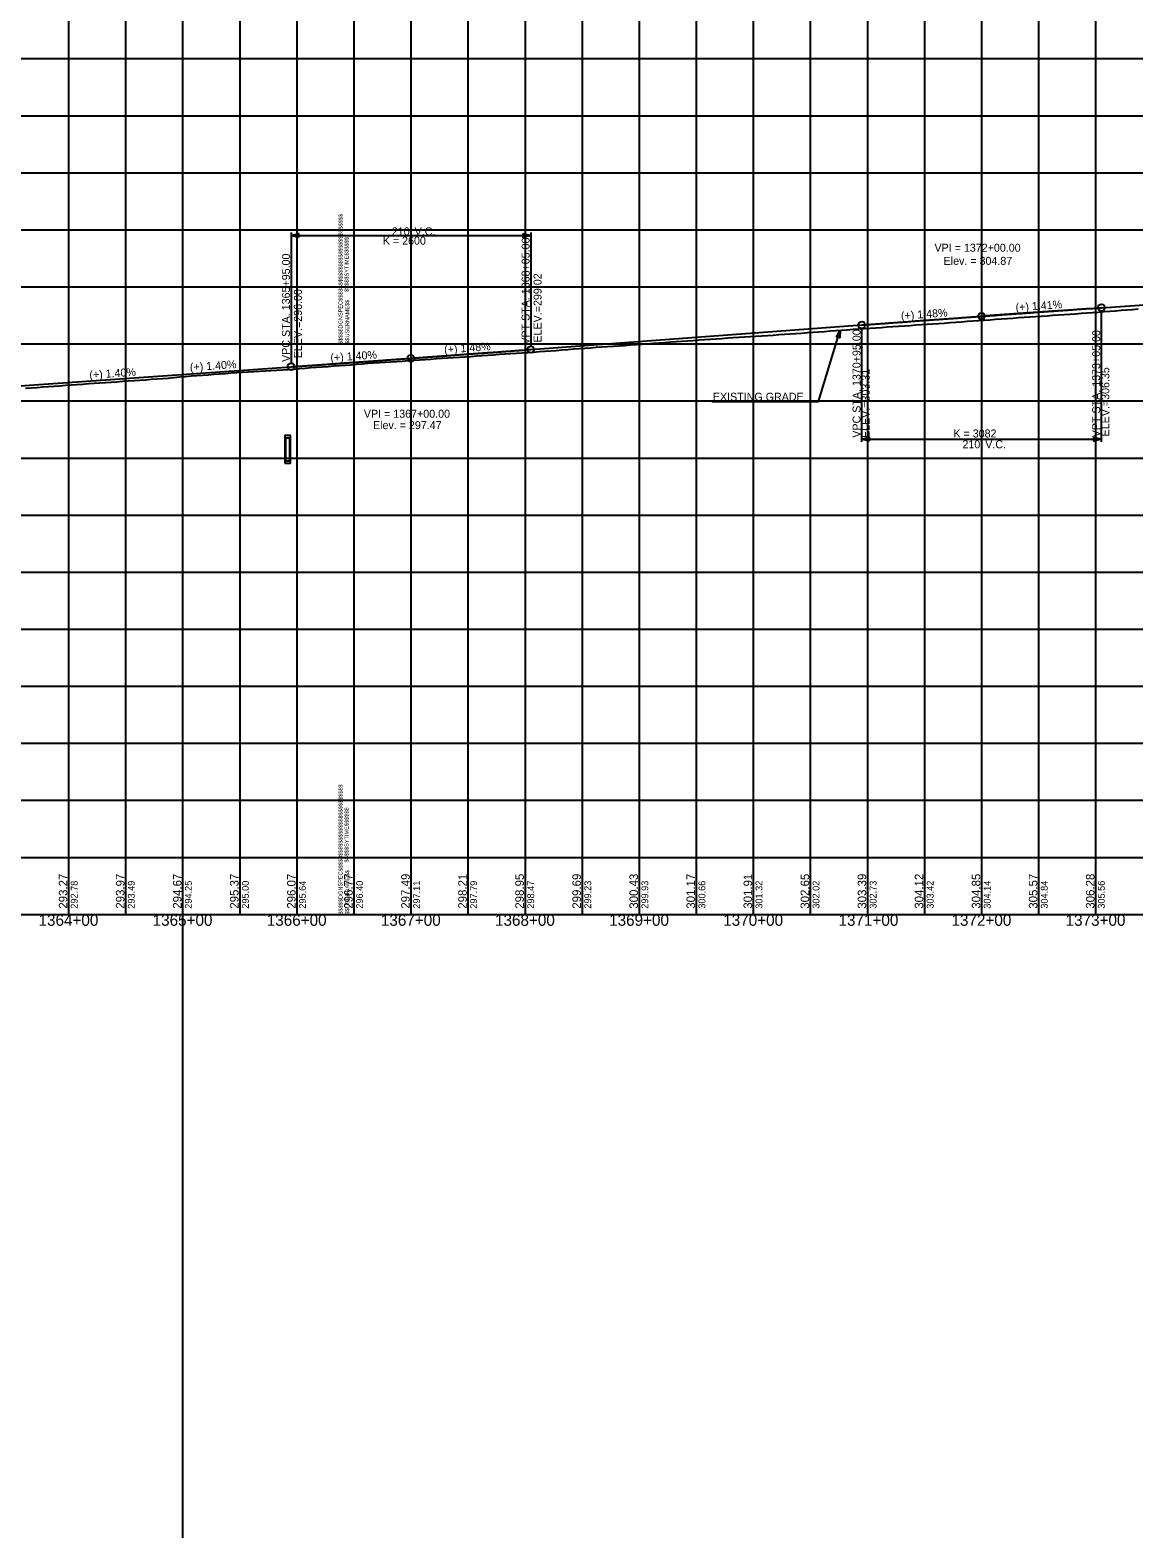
# Model space of a CAD drawing. Extents: x -90830 to 2015517, y -20856 to 836331.
# Drawn here: x 25290 to 26257, y -11344 to -10022 of the extents above; entities that cross this region are included whole.
import ezdxf

# ---------------------------------------------------------------- set-up
doc = ezdxf.new("R2010")
doc.units = 0
for name, color, linetype in [('Level 1', 7, 'Continuous'), ('RD_DDB_GradeTX', 7, 'Continuous'), ('RD_DDB_Profile_Elev', 7, 'Continuous'), ('RD_DDB_Profile_EX', 7, 'Continuous'), ('RD_DDB_Profile_Lbl', 7, 'Continuous'), ('RD_DDB_Profile_PR', 7, 'Continuous'), ('RD_DDB_StaTX', 7, 'Continuous'), ('RD_DDB_StripGrade', 7, 'Continuous'), ('RD_DDB_VCLbl', 7, 'Continuous'), ('RD_EX_DR_Pipe', 7, 'Continuous'), ('RD_GPK_Profile_Cell', 7, 'Continuous'), ('RD_PD_Final_TX', 7, 'Continuous'), ('RD_TX_Drainage', 7, 'Continuous')]:
    doc.layers.add(name, color=color, linetype=linetype)

msp = doc.modelspace()

# ---------------------------------------------------------------- linework, layer by layer
at = {"layer": 'Level 1'}
for p, q in [((25423.5, -3180.8), (25423.5, -11343.5)), ((25323.5, -9797.1), (25323.5, -10297.1)), ((25373.5, -9797.1), (25373.5, -10297.1)), ((25423.5, -9797.1), (25423.5, -10297.1)), ((25473.5, -9797.1), (25473.5, -10297.1)), ((25523.5, -9797.1), (25523.5, -10297.1)), ((25573.5, -9797.1), (25573.5, -10297.1)), ((25573.5, -9797.1), (25573.5, -10297.1)), ((25573.5, -9797.1), (25573.5, -10297.1)), ((25623.5, -9797.1), (25623.5, -10297.1)), ((25673.5, -9797.1), (25673.5, -10297.1)), ((25723.5, -9797.1), (25723.5, -10297.1)), ((25773.5, -9797.1), (25773.5, -10297.1)), ((25823.5, -9797.1), (25823.5, -10297.1)), ((25873.5, -9797.1), (25873.5, -10297.1)), ((25923.5, -9797.1), (25923.5, -10297.1)), ((25973.5, -9797.1), (25973.5, -10297.1)), ((26023.5, -9797.1), (26023.5, -10297.1)), ((26073.5, -9797.1), (26073.5, -10297.1)), ((26123.5, -9797.1), (26123.5, -10297.1)), ((26173.5, -9797.1), (26173.5, -10297.1)), ((26223.5, -9797.1), (26223.5, -10297.1)), ((23973.5, -10047.1), (25573.5, -10047.1)), ((25573.5, -10047.1), (27173.5, -10047.1)), ((23973.5, -10097.1), (25573.5, -10097.1)), ((25573.5, -10097.1), (27173.5, -10097.1)), ((23973.5, -10147.1), (25573.5, -10147.1)), ((25573.5, -10147.1), (27173.5, -10147.1)), ((23973.5, -10197.1), (25573.5, -10197.1)), ((25573.5, -10197.1), (27173.5, -10197.1)), ((23973.5, -10247.1), (25573.5, -10247.1)), ((25573.5, -10247.1), (27173.5, -10247.1)), ((23973.5, -10297.1), (25573.5, -10297.1)), ((23973.5, -10297.1), (25573.5, -10297.1)), ((25323.5, -10297.1), (25323.5, -10797.1)), ((25373.5, -10297.1), (25373.5, -10797.1)), ((25423.5, -10297.1), (25423.5, -10797.1)), ((25473.5, -10297.1), (25473.5, -10797.1)), ((25523.5, -10297.1), (25523.5, -10797.1)), ((25573.5, -10297.1), (27173.5, -10297.1)), ((25573.5, -10297.1), (25573.5, -10797.1)), ((25573.5, -10297.1), (25573.5, -10797.1)), ((25573.5, -10297.1), (27173.5, -10297.1)), ((25573.5, -10297.1), (25573.5, -10797.1)), ((25623.5, -10297.1), (25623.5, -10797.1)), ((25673.5, -10297.1), (25673.5, -10797.1)), ((25723.5, -10297.1), (25723.5, -10797.1)), ((25773.5, -10297.1), (25773.5, -10797.1)), ((25823.5, -10297.1), (25823.5, -10797.1)), ((25873.5, -10297.1), (25873.5, -10797.1)), ((25923.5, -10297.1), (25923.5, -10797.1)), ((25973.5, -10297.1), (25973.5, -10797.1)), ((26023.5, -10297.1), (26023.5, -10797.1)), ((26073.5, -10297.1), (26073.5, -10797.1)), ((26123.5, -10297.1), (26123.5, -10797.1)), ((26173.5, -10297.1), (26173.5, -10797.1)), ((26223.5, -10297.1), (26223.5, -10797.1)), ((23973.5, -10347.1), (25573.5, -10347.1)), ((25573.5, -10347.1), (27173.5, -10347.1)), ((23973.5, -10397.1), (25573.5, -10397.1)), ((25573.5, -10397.1), (27173.5, -10397.1)), ((23973.5, -10447.1), (25573.5, -10447.1)), ((25573.5, -10447.1), (27173.5, -10447.1)), ((23973.5, -10497.1), (25573.5, -10497.1)), ((25573.5, -10497.1), (27173.5, -10497.1)), ((23973.5, -10547.1), (25573.5, -10547.1)), ((25573.5, -10547.1), (27173.5, -10547.1)), ((23973.5, -10597.1), (25573.5, -10597.1)), ((25573.5, -10597.1), (27173.5, -10597.1)), ((23973.5, -10647.1), (25573.5, -10647.1)), ((25573.5, -10647.1), (27173.5, -10647.1)), ((23973.5, -10697.1), (25573.5, -10697.1)), ((25573.5, -10697.1), (27173.5, -10697.1)), ((23973.5, -10747.1), (25573.5, -10747.1)), ((25573.5, -10747.1), (27173.5, -10747.1)), ((23973.5, -10797.1), (25573.5, -10797.1)), ((25573.5, -10797.1), (27173.5, -10797.1))]:
    msp.add_line(p, q, dxfattribs=at)
at = {"layer": 'RD_DDB_GradeTX'}
for p, q in [((26052.7, -10278), (26120.5, -10273)), ((26194.3, -10267.8), (26126.5, -10272.6)), ((25694.3, -10304.5), (25626.5, -10309.6)), ((25552.6, -10314.7), (25620.5, -10310))]:
    msp.add_line(p, q, dxfattribs=at)
for centre in [(26123.5, -10272.8), (25623.5, -10309.8)]:
    msp.add_circle(centre, 3, dxfattribs=at)
at = {"layer": 'RD_DDB_Profile_EX'}
for points in [[(26045.9, -10281.9), (26050.9, -10281.5), (26055.9, -10281.2), (26060.9, -10280.9), (26065.9, -10280.5), (26070.9, -10280.2), (26075.9, -10279.8), (26080.9, -10279.5), (26085.9, -10279.1), (26090.9, -10278.8), (26095.9, -10278.4), (26100.9, -10278.1), (26105.9, -10277.7), (26110.9, -10277.3), (26115.9, -10277), (26120.9, -10276.6), (26125.9, -10276.2), (26130.9, -10275.9), (26135.9, -10275.5), (26140.9, -10275.1), (26145.9, -10274.8), (26150.9, -10274.4), (26155.9, -10274.1), (26160.9, -10273.8), (26165.9, -10273.4), (26170.9, -10273.1), (26175.9, -10272.7), (26180.9, -10272.4), (26185.9, -10272), (26190.9, -10271.7), (26195.9, -10271.3), (26200.9, -10271), (26205.9, -10270.6), (26210.9, -10270.3), (26215.9, -10269.9), (26220.9, -10269.5), (26225.9, -10269.2), (26230.9, -10268.8), (26235.9, -10268.4), (26240.9, -10268), (26245.9, -10267.6), (26250.9, -10267.2), (26255.9, -10266.9), (26260.9, -10266.5)], [(25545.9, -10317.1), (25550.9, -10316.8), (25555.9, -10316.4), (25560.9, -10316.1), (25565.9, -10315.7), (25570.9, -10315.3), (25575.9, -10314.9), (25580.9, -10314.5), (25585.9, -10314.1), (25590.9, -10313.7), (25595.9, -10313.4), (25600.9, -10313.1), (25605.9, -10312.8), (25610.9, -10312.4), (25615.9, -10312.1), (25620.9, -10311.7), (25625.9, -10311.4), (25630.9, -10311), (25635.9, -10310.7), (25640.9, -10310.4), (25645.9, -10310), (25650.9, -10309.7), (25655.9, -10309.3), (25660.9, -10309), (25665.9, -10308.6), (25670.9, -10308.3), (25675.9, -10308), (25680.9, -10307.7), (25685.9, -10307.4), (25690.9, -10307.1), (25695.9, -10306.7), (25700.9, -10306.2), (25705.9, -10305.8), (25710.9, -10305.5), (25715.9, -10305.2), (25720.9, -10304.9), (25725.9, -10304.6), (25730.9, -10304.3), (25735.9, -10303.9), (25740.9, -10303.6), (25745.9, -10303.2), (25750.9, -10302.8), (25755.9, -10302.4), (25760.9, -10301.9), (25765.9, -10301.5), (25770.9, -10301.1), (25775.9, -10300.8), (25780.9, -10300.5), (25785.9, -10300.1), (25790.9, -10299.8), (25795.9, -10299.4), (25800.9, -10299.1), (25805.9, -10298.7), (25810.9, -10298.4), (25815.9, -10298), (25820.9, -10297.6), (25825.9, -10297.3), (25830.9, -10296.9), (25835.9, -10296.5), (25840.9, -10296.2), (25845.9, -10295.8), (25850.9, -10295.4), (25855.9, -10295.1), (25860.9, -10294.7), (25865.9, -10294.4), (25870.9, -10294), (25875.9, -10293.6), (25880.9, -10293.3), (25885.9, -10292.9), (25890.9, -10292.6), (25895.9, -10292.3), (25900.9, -10291.9), (25905.9, -10291.6), (25910.9, -10291.3), (25915.9, -10291), (25920.9, -10290.7), (25925.9, -10290.3), (25930.9, -10290), (25935.9, -10289.7), (25940.9, -10289.3), (25945.9, -10289), (25950.9, -10288.6), (25955.9, -10288.3), (25960.9, -10287.9), (25965.9, -10287.6), (25970.9, -10287.2), (25975.9, -10286.8), (25980.9, -10286.5), (25985.9, -10286.1), (25990.9, -10285.7), (25995.9, -10285.4), (26000.9, -10285), (26005.9, -10284.7), (26010.9, -10284.3), (26015.9, -10284), (26020.9, -10283.6), (26025.9, -10283.3), (26030.9, -10282.9), (26035.9, -10282.6), (26040.9, -10282.2), (26045.9, -10281.9)], [(25285.9, -10335.9), (25290.9, -10335.5), (25295.9, -10335.2), (25300.9, -10334.8), (25305.9, -10334.5), (25310.9, -10334.1), (25315.9, -10333.8), (25320.9, -10333.4), (25325.9, -10333.1), (25330.9, -10332.7), (25335.9, -10332.3), (25340.9, -10331.9), (25345.9, -10331.5), (25350.9, -10331.1), (25355.9, -10330.8), (25360.9, -10330.5), (25365.9, -10330.2), (25370.9, -10329.9), (25375.9, -10329.5), (25380.9, -10329.2), (25385.9, -10328.8), (25390.9, -10328.5), (25395.9, -10328.1), (25400.9, -10327.8), (25405.9, -10327.4), (25410.9, -10327), (25415.9, -10326.5), (25420.9, -10326.1), (25425.9, -10325.6), (25430.9, -10325.2), (25435.9, -10324.9), (25440.9, -10324.5), (25445.9, -10324.1), (25450.9, -10323.7), (25455.9, -10323.4), (25460.9, -10323), (25465.9, -10322.6), (25470.9, -10322.3), (25475.9, -10322), (25480.9, -10321.7), (25485.9, -10321.3), (25490.9, -10321), (25495.9, -10320.7), (25500.9, -10320.4), (25505.9, -10320.1), (25510.9, -10319.8), (25515.9, -10319.4), (25520.9, -10319.1), (25525.9, -10318.7), (25530.9, -10318.3), (25535.9, -10317.9), (25540.9, -10317.5), (25545.9, -10317.1)]]:
    msp.add_lwpolyline(points, dxfattribs=at)
at = {"layer": 'RD_DDB_Profile_PR'}
for p, q in [((26228.5, -10265.4), (27383.5, -10183.8)), ((25728.5, -10302), (26018.5, -10280.5)), ((24638.5, -10378.7), (25518.5, -10317.1))]:
    msp.add_line(p, q, dxfattribs=at)
for points in [[(26018.5, -10280.5), (26022.7, -10280.2), (26026.9, -10279.9), (26031.1, -10279.6), (26035.3, -10279.3), (26039.5, -10279), (26043.7, -10278.7), (26047.9, -10278.4), (26052.1, -10278.1), (26056.3, -10277.8), (26060.5, -10277.5), (26064.7, -10277.1), (26068.9, -10276.8), (26073.1, -10276.5), (26077.3, -10276.2), (26081.5, -10275.9), (26085.7, -10275.6), (26089.9, -10275.3), (26094.1, -10275), (26098.3, -10274.7), (26102.5, -10274.4), (26106.7, -10274.1), (26110.9, -10273.8), (26115.1, -10273.5), (26119.3, -10273.2), (26123.5, -10272.9), (26127.7, -10272.6), (26131.9, -10272.3), (26136.1, -10272), (26140.3, -10271.6), (26144.5, -10271.3), (26148.7, -10271), (26152.9, -10270.7), (26157.1, -10270.4), (26161.3, -10270.1), (26165.5, -10269.8), (26169.7, -10269.5), (26173.9, -10269.2), (26178.1, -10268.9), (26182.3, -10268.6), (26186.5, -10268.3), (26190.7, -10268), (26194.9, -10267.7), (26199.1, -10267.4), (26203.3, -10267.1), (26207.5, -10266.8), (26211.7, -10266.5), (26215.9, -10266.2), (26220.1, -10266), (26224.3, -10265.7), (26228.5, -10265.4)], [(25518.5, -10317.1), (25522.7, -10316.8), (25526.9, -10316.6), (25531.1, -10316.3), (25535.3, -10316), (25539.5, -10315.7), (25543.7, -10315.4), (25547.9, -10315.1), (25552.1, -10314.8), (25556.3, -10314.5), (25560.5, -10314.2), (25564.7, -10313.9), (25568.9, -10313.6), (25573.1, -10313.3), (25577.3, -10313), (25581.5, -10312.7), (25585.7, -10312.4), (25589.9, -10312.1), (25594.1, -10311.8), (25598.3, -10311.5), (25602.5, -10311.2), (25606.7, -10310.9), (25610.9, -10310.6), (25615.1, -10310.3), (25619.3, -10310), (25623.5, -10309.7), (25627.7, -10309.4), (25631.9, -10309.1), (25636.1, -10308.8), (25640.3, -10308.5), (25644.5, -10308.2), (25648.7, -10307.9), (25652.9, -10307.6), (25657.1, -10307.3), (25661.3, -10306.9), (25665.5, -10306.6), (25669.7, -10306.3), (25673.9, -10306), (25678.1, -10305.7), (25682.3, -10305.4), (25686.5, -10305.1), (25690.7, -10304.8), (25694.9, -10304.5), (25699.1, -10304.2), (25703.3, -10303.9), (25707.5, -10303.6), (25711.7, -10303.3), (25715.9, -10302.9), (25720.1, -10302.6), (25724.3, -10302.3), (25728.5, -10302)]]:
    msp.add_spline(points, degree=3, dxfattribs=at)
at = {"layer": 'RD_DDB_VCLbl'}
for p, q in [((25518.5, -10199.5), (25518.5, -10314.1)), ((25728.5, -10199.5), (25728.5, -10299)), ((25518.5, -10202), (25728.5, -10202)), ((26228.5, -10383), (26228.5, -10268.4)), ((26018.5, -10383), (26018.5, -10283.5)), ((26018.5, -10380.5), (26228.5, -10380.5))]:
    msp.add_line(p, q, dxfattribs=at)
for centre in [(26228.5, -10265.4), (26018.5, -10280.5), (25728.5, -10302), (25518.5, -10317.1)]:
    msp.add_circle(centre, 3, dxfattribs=at)
at = {"layer": 'RD_EX_DR_Pipe'}
for points in [[(25513, -10401.7), (25517.9, -10401.7), (25517.9, -10377.5), (25513, -10377.5)], [(25513.5, -10399.6), (25517.5, -10399.6), (25517.5, -10379.6), (25513.5, -10379.6)]]:
    msp.add_lwpolyline(points, close=True, dxfattribs=at)
at = {"layer": 'RD_GPK_Profile_Cell'}
msp.add_line((4823.5, -10797.1), (75223.5, -10797.1), dxfattribs=at)
at = {"layer": 'RD_PD_Final_TX'}
for p, q in [((25999.7, -10285.1), (25996.3, -10290.8)), ((25999.3, -10291.8), (25996.3, -10290.8)), ((25997.8, -10291.3), (25999.7, -10285.1)), ((25999.7, -10285.1), (25999.3, -10291.8))]:
    msp.add_line(p, q, dxfattribs=at)
for points in [[(25887.3, -10347.5), (25980.6, -10347.5), (25999.7, -10285.1)], [(25999.5, -10285.5), (25997.8, -10291.2), (25999.4, -10285.7), (25997.7, -10291.2), (25999.3, -10285.9), (25997.6, -10291.2), (25999.2, -10286), (25997.6, -10291.2), (25999.1, -10286.2), (25997.5, -10291.2), (25999, -10286.4), (25997.5, -10291.2), (25998.8, -10286.7), (25997.4, -10291.2), (25998.7, -10286.9), (25997.3, -10291.1), (25998.5, -10287.2), (25997.3, -10291.1), (25998.4, -10287.4), (25997.2, -10291.1), (25998.2, -10287.6), (25997.1, -10291.1), (25998.1, -10287.9), (25997.1, -10291), (25997.9, -10288.3), (25997, -10291), (25997.7, -10288.5), (25997, -10291), (25997.5, -10288.8), (25996.9, -10291), (25997.4, -10289.1), (25996.8, -10291), (25997.3, -10289.3), (25996.8, -10290.9), (25997.1, -10289.5), (25996.7, -10290.9), (25996.9, -10289.9), (25996.6, -10290.9), (25996.8, -10290.1), (25996.5, -10290.9), (25996.7, -10290.2), (25996.4, -10290.8), (25996.3, -10290.8), (25996.5, -10290.8)], [(25997.9, -10291.3), (25999.6, -10285.5), (25997.9, -10291.3), (25999.6, -10285.8), (25998, -10291.3), (25999.6, -10286), (25998, -10291.3), (25999.6, -10286.2), (25998.1, -10291.3), (25999.6, -10286.6), (25998.2, -10291.4), (25999.5, -10286.9), (25998.3, -10291.4), (25999.5, -10287.2), (25998.3, -10291.4), (25999.5, -10287.6), (25998.4, -10291.4), (25999.5, -10287.8), (25998.5, -10291.5), (25999.5, -10288.1), (25998.6, -10291.5), (25999.5, -10288.5), (25998.6, -10291.5), (25999.4, -10288.9), (25998.7, -10291.5), (25999.4, -10289.2), (25998.8, -10291.6), (25999.4, -10289.6), (25998.9, -10291.6), (25999.4, -10290), (25998.9, -10291.6), (25999.4, -10290.3), (25999, -10291.6), (25999.3, -10290.6), (25999.1, -10291.7), (25999.3, -10291), (25999.2, -10291.6), (25999.3, -10291.4), (25999.2, -10291.6)]]:
    msp.add_lwpolyline(points, dxfattribs=at)
at = {"layer": 'RD_TX_Drainage'}
for points in [[(25525.1, -10203.7), (25518.5, -10202), (25525.1, -10200.4)], [(25721.9, -10200.4), (25728.5, -10202), (25721.9, -10203.7)], [(26025.1, -10382.2), (26018.5, -10380.5), (26025.1, -10378.9)], [(26221.9, -10378.9), (26228.5, -10380.5), (26221.9, -10382.2)]]:
    msp.add_lwpolyline(points, close=True, dxfattribs=at)

# ---------------------------------------------------------------- texts
at = {"layer": 'Level 1'}
for s, p in [('$$$$$DGNSPEC$$$$$$$$$$$$$$$$$$$$$$$$$$$$', (25563.6, -10297.2)), ('$$$$$SYTIME$$$$$$', (25568.9, -10251.6)), ('$$USERNAME$$', (25569.5, -10297)), ('$$$$$DGNSPEC$$$$$$$$$$$$$$$$$$$$$$$$$$$$', (25563.6, -10797.2)), ('$$$$$SYTIME$$$$$$', (25568.9, -10751.6)), ('$$USERNAME$$', (25569.5, -10797))]:
    msp.add_text(s, height=3.544, rotation=90, dxfattribs=at).set_placement(p)
at = {"layer": 'RD_DDB_GradeTX'}
for s, rotation, p in [('(+) 1.48%', 4.2342, (26053.2, -10276)), ('(+) 1.41%', 4.04, (26153.6, -10268.6)), ('(+) 1.40%', 4.0039, (25553.2, -10312.7)), ('(+) 1.48%', 4.2342, (25652.9, -10305.6)), ('(+) 1.40%', 4.0039, (25342, -10327.8)), ('(+) 1.40%', 4.0039, (25430.1, -10321.1))]:
    msp.add_text(s, height=7, rotation=rotation, dxfattribs=at).set_placement(p)
at = {"layer": 'RD_DDB_Profile_Elev'}
for s, p in [('293.27', (25322.5, -10792.1)), ('293.97', (25372.5, -10792.1)), ('294.67', (25422.5, -10792.1)), ('295.37', (25472.5, -10792.1)), ('296.07', (25522.5, -10792.1)), ('296.77', (25572.5, -10792.1)), ('297.49', (25622.5, -10792.1)), ('298.21', (25672.5, -10792.1)), ('298.95', (25722.5, -10792.1)), ('299.69', (25772.5, -10792.1)), ('300.43', (25822.5, -10792.1)), ('301.17', (25872.5, -10792.1)), ('301.91', (25922.5, -10792.1)), ('302.65', (25972.5, -10792.1)), ('303.39', (26022.5, -10792.1)), ('304.12', (26072.5, -10792.1)), ('304.85', (26122.5, -10792.1)), ('305.57', (26172.5, -10792.1)), ('306.28', (26222.5, -10792.1))]:
    msp.add_text(s, height=7.5, rotation=90, dxfattribs=at).set_placement(p)
at = {"layer": 'RD_DDB_Profile_Lbl'}
for s, p in [('VPI = 1372+00.00', (26082.3, -10216.3)), ('Elev. = 304.87', (26090.3, -10227.8)), ('VPI = 1367+00.00', (25582.3, -10361.8)), ('Elev. = 297.47', (25590.3, -10371.8))]:
    msp.add_text(s, height=7, dxfattribs=at).set_placement(p)
at = {"layer": 'RD_DDB_StaTX'}
for s, p in [('1364+00', (25297.2, -10807.1)), ('1365+00', (25397.2, -10807.1)), ('1366+00', (25497.2, -10807.1)), ('1367+00', (25597.2, -10807.1)), ('1368+00', (25697.2, -10807.1)), ('1369+00', (25797.2, -10807.1)), ('1370+00', (25897.2, -10807.1)), ('1371+00', (25998.2, -10807.1)), ('1372+00', (26097.2, -10807.1)), ('1373+00', (26197.2, -10807.1))]:
    msp.add_text(s, height=10, dxfattribs=at).set_placement(p)
at = {"layer": 'RD_DDB_StripGrade'}
for s, height, p in [('VPT STA. 1368+05.00 ', 7, (25727.5, -10297.8)), ('VPC STA. 1365+95.00 ', 7, (25517.5, -10312.9)), ('ELEV.=299.02', 7, (25738, -10295.9)), ('ELEV.=296.00', 7, (25528, -10309.7)), ('VPC STA. 1370+95.00 ', 7, (26017.5, -10379.3)), ('VPT STA. 1373+05.00 ', 7, (26227.5, -10378.9)), ('ELEV.=303.31', 7, (26025.5, -10379.6)), ('ELEV.=306.35', 7, (26235.5, -10378.2)), ('292.78', 6, (25331.5, -10792.1)), ('293.49', 6, (25381.5, -10792.1)), ('294.25', 6, (25431.5, -10792.1)), ('295.00', 6, (25481.5, -10792.1)), ('295.64', 6, (25531.5, -10792.1)), ('296.40', 6, (25581.5, -10792.1)), ('297.11', 6, (25631.5, -10792.1)), ('297.79', 6, (25681.5, -10792.1)), ('298.47', 6, (25731.5, -10792.1)), ('299.23', 6, (25781.5, -10792.1)), ('299.93', 6, (25831.5, -10792.1)), ('300.66', 6, (25881.5, -10792.1)), ('301.32', 6, (25931.5, -10792.1)), ('302.02', 6, (25981.5, -10792.1)), ('302.73', 6, (26031.5, -10792.1)), ('303.42', 6, (26081.5, -10792.1)), ('304.14', 6, (26131.5, -10792.1)), ('304.84', 6, (26181.5, -10792.1)), ('305.56', 6, (26231.5, -10792.1))]:
    msp.add_text(s, height=height, rotation=90, dxfattribs=at).set_placement(p)
at = {"layer": 'RD_DDB_VCLbl'}
for s, p in [("210' V.C.", (25606.8, -10202)), ('K = 2600', (25598.9, -10210.1)), ('K = 3082', (26098.9, -10379.1)), ("210' V.C.", (26106.8, -10388.6))]:
    msp.add_text(s, height=7, dxfattribs=at).set_placement(p)
at = {"layer": 'RD_PD_Final_TX'}
msp.add_text('EXISTING GRADE', height=7, dxfattribs=at).set_placement((25888.1, -10346.9))

doc.saveas('drawing.dxf')
